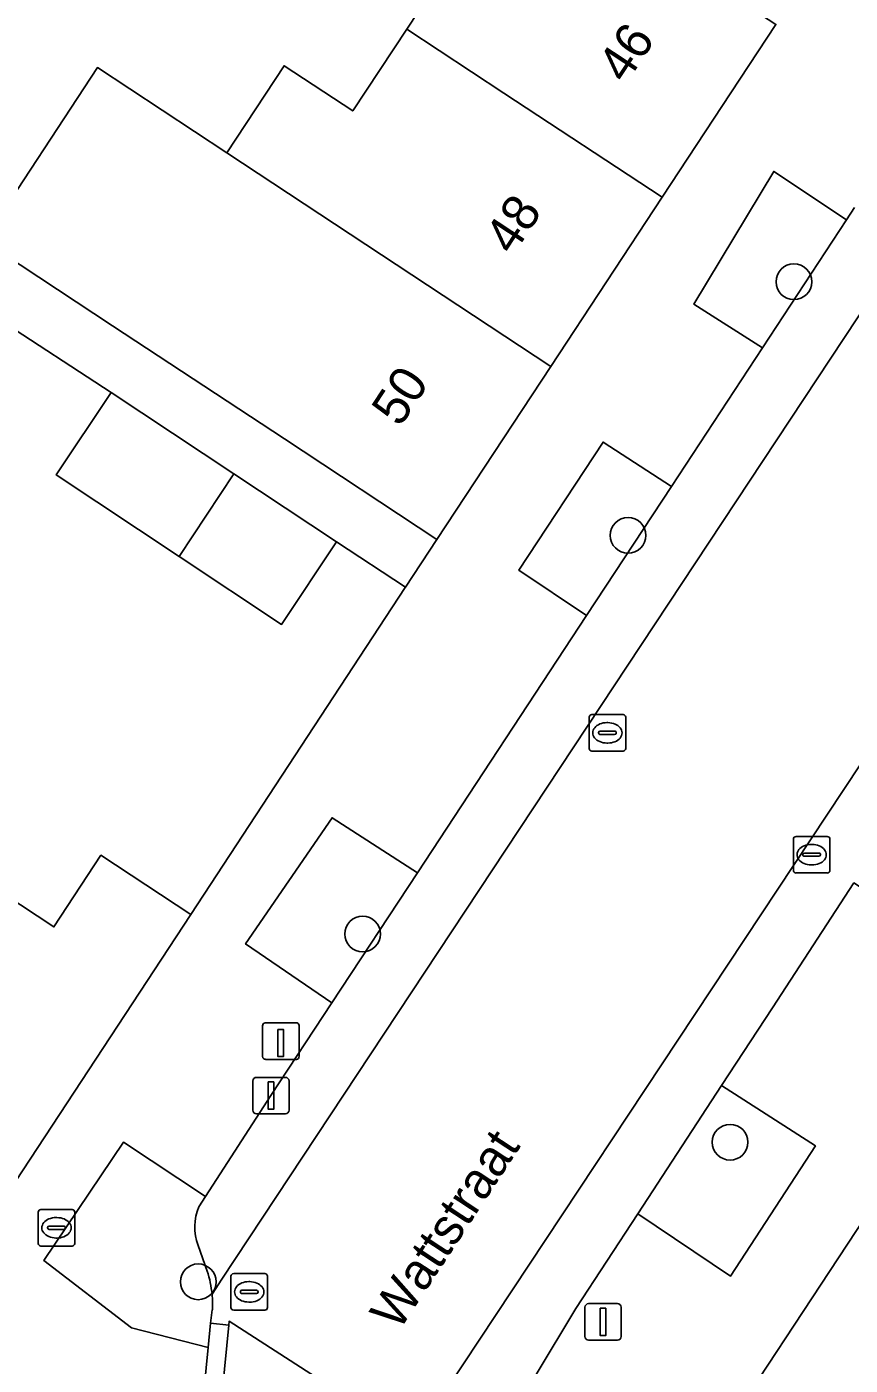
# Model space of a CAD drawing. Extents: x 159279 to 160377, y 384531 to 385888.
# Drawn here: x 159980.73 to 160003.27, y 384808.92 to 384845.55 of the extents above; entities that cross this region are included whole.
import ezdxf

# ---------------------------------------------------------------- set-up
doc = ezdxf.new("R2010")
doc.units = 0
for name, color, linetype in [('IMGEO_Boom', 7, 'Continuous'), ('IMGEO_Brandkraan', 7, 'Continuous'), ('IMGEO_Erf', 7, 'Continuous'), ('IMGEO_Groenvoorziening', 7, 'Continuous'), ('IMGEO_Kolk', 7, 'Continuous'), ('IMGEO_Laadpaal', 7, 'Continuous'), ('IMGEO_Lichtmast', 7, 'Continuous'), ('IMGEO_Muur', 7, 'Continuous'), ('IMGEO_Openbare_ruimte_label', 7, 'Continuous'), ('IMGEO_Pand', 7, 'Continuous'), ('IMGEO_Pand_nummerreeks', 7, 'Continuous'), ('IMGEO_Parkeervlak_open', 7, 'Continuous'), ('IMGEO_Rijbaan_lokaal_open', 7, 'Continuous'), ('IMGEO_Voetpad_open', 7, 'Continuous')]:
    doc.layers.add(name, color=color, linetype=linetype)

msp = doc.modelspace()

# ---------------------------------------------------------------- linework, layer by layer
at = {"layer": 'IMGEO_Boom'}
for centre in [(160001.723, 384838.575), (159997.184, 384831.633), (159989.919, 384820.721), (159999.976, 384815.022), (159985.419, 384811.2)]:
    msp.add_circle(centre, 0.489, dxfattribs=at)
at = {"layer": 'IMGEO_Brandkraan'}
for p, q in [((159981.039, 384812.253), (159981.039, 384813.105)), ((159981.114, 384813.179), (159981.966, 384813.179)), ((159981.527, 384812.959), (159981.552, 384812.959)), ((159982.04, 384813.105), (159982.04, 384812.253)), ((159981.298, 384812.673), (159981.298, 384812.685)), ((159981.736, 384812.636), (159981.338, 384812.636)), ((159981.341, 384812.722), (159981.739, 384812.722)), ((159981.782, 384812.685), (159981.782, 384812.673)), ((159981.966, 384812.179), (159981.114, 384812.179)), ((159981.55, 384812.399), (159981.525, 384812.399))]:
    msp.add_line(p, q, dxfattribs=at)
for points in [[(159981.039, 384812.253), (159981.039, 384813.105)], [(159981.114, 384813.179), (159981.966, 384813.179)], [(159982.04, 384813.105), (159982.04, 384812.253)], [(159981.966, 384812.179), (159981.114, 384812.179)]]:
    msp.add_lwpolyline(points, dxfattribs=at)
for centre, radius, start, end in [((159981.116, 384813.103), 0.0765, 91.552, 178.448), ((159981.116, 384813.103), 0.0765, 91.552, 178.448), ((159981.964, 384813.103), 0.0765, 1.552, 88.448), ((159981.964, 384813.103), 0.0765, 1.552, 88.448), ((159981.338, 384812.682), 0.0403, 85.8775, 175.7526), ((159981.335, 384812.672), 0.0366, 178.938, 274.7102), ((159981.739, 384812.679), 0.043, 264.8664, 352.4533), ((159981.743, 384812.684), 0.0386, 1.7309, 96.639), ((159981.116, 384812.255), 0.0765, 181.552, 268.448), ((159981.116, 384812.255), 0.0765, 181.552, 268.448), ((159981.964, 384812.255), 0.0765, 271.552, 358.448), ((159981.964, 384812.255), 0.0765, 271.552, 358.448)]:
    msp.add_arc(centre, radius, start, end, dxfattribs=at)
for centre, major_axis, ratio, start_param, end_param in [((159981.526, 384812.679), (-0.387, 0.002), 0.722429, 4.712389, 7.853982), ((159981.551, 384812.679), (-0.39, 0.002), 0.717154, 1.570796, 4.712389)]:
    msp.add_ellipse(centre, major_axis=major_axis, ratio=ratio, start_param=start_param, end_param=end_param, dxfattribs=at)
at = {"layer": 'IMGEO_Erf'}
msp.add_lwpolyline([(159992.36, 384851.46), (159980.212, 384859.424), (159977.149, 384854.694), (159975.293, 384851.828), (159972.771, 384853.462), (159971.708, 384851.612), (159976.77, 384848.124), (159973.723, 384843.187), (159979.538, 384839.697), (159982.66, 384844.439), (159986.203, 384842.106), (159987.771, 384844.486), (159989.649, 384843.249), (159991.125, 384845.491), (159992.649, 384847.806), (159990.769, 384849.044)], close=True, dxfattribs=at)
for points in [[(159979.204, 384822.408), (159981.467, 384820.917), (159982.757, 384822.875), (159985.221, 384821.252), (159991.088, 384830.204), (159991.095, 384830.215), (159989.201, 384831.456), (159987.702, 384829.195), (159984.898, 384831.055), (159981.535, 384833.286), (159983.034, 384835.547), (159979.948, 384837.551)], [(160005.241, 384807.545), (160007.96, 384811.666), (160011.647, 384817.255), (160015.335, 384822.844), (160019.082, 384828.524), (160018.792, 384828.716), (160022.471, 384834.292), (160019.155, 384836.479), (159998.831, 384805.608)]]:
    msp.add_lwpolyline(points, dxfattribs=at)
at = {"layer": 'IMGEO_Groenvoorziening'}
for points in [[(160003.165, 384840.27), (160001.171, 384841.594), (159998.989, 384837.961), (160000.864, 384836.768)], [(159998.369, 384832.973), (159996.499, 384834.185), (159994.197, 384830.679), (159996.046, 384829.438)], [(159991.419, 384822.398), (159989.084, 384823.901), (159986.715, 384820.449), (159989.077, 384818.834)], [(159999.745, 384816.574), (159997.448, 384813.057), (159999.99, 384811.357), (160002.313, 384814.919)]]:
    msp.add_lwpolyline(points, close=True, dxfattribs=at)
for points in [[(159985.44, 384813.257), (159985.621, 384813.537), (159983.377, 384815.023), (159981.195, 384811.781), (159983.594, 384809.937), (159985.692, 384809.4), (159985.757, 384810.067), (159985.805, 384810.429)], [(159985.668, 384811.493), (159985.419, 384812.197)]]:
    msp.add_lwpolyline(points, dxfattribs=at)
for centre, radius, start, end in [((159986.693, 384812.702), 1.371, 156.113, 201.617), ((159982.859, 384810.592), 2.95, 5.1775, 17.7892), ((159982.932, 384810.59), 2.878, 356.793, 5.3437)]:
    msp.add_arc(centre, radius, start, end, dxfattribs=at)
at = {"layer": 'IMGEO_Kolk'}
for p, q in [((159996.119, 384825.801), (159996.119, 384826.653)), ((159996.194, 384826.727), (159997.046, 384826.727)), ((159996.607, 384826.507), (159996.632, 384826.507)), ((159997.12, 384826.653), (159997.12, 384825.801)), ((159996.378, 384826.221), (159996.378, 384826.233)), ((159996.816, 384826.184), (159996.418, 384826.184)), ((159996.421, 384826.27), (159996.819, 384826.27)), ((159996.862, 384826.233), (159996.862, 384826.221)), ((159997.046, 384825.727), (159996.194, 384825.727)), ((159996.63, 384825.947), (159996.605, 384825.947)), ((160001.709, 384822.465), (160001.709, 384823.317)), ((160001.784, 384823.391), (160002.636, 384823.391)), ((160002.197, 384823.171), (160002.222, 384823.171)), ((160002.71, 384823.317), (160002.71, 384822.465)), ((160001.968, 384822.885), (160001.968, 384822.897)), ((160002.406, 384822.848), (160002.008, 384822.848)), ((160002.011, 384822.934), (160002.409, 384822.934)), ((160002.452, 384822.897), (160002.452, 384822.885)), ((160002.636, 384822.391), (160001.784, 384822.391)), ((160002.22, 384822.611), (160002.195, 384822.611)), ((159986.39, 384811.425), (159987.242, 384811.425)), ((159986.315, 384810.499), (159986.315, 384811.351)), ((159986.803, 384811.205), (159986.828, 384811.205)), ((159987.316, 384811.351), (159987.316, 384810.499)), ((159986.574, 384810.919), (159986.574, 384810.931)), ((159987.012, 384810.882), (159986.614, 384810.882)), ((159986.617, 384810.968), (159987.015, 384810.968)), ((159986.826, 384810.645), (159986.801, 384810.645)), ((159987.058, 384810.931), (159987.058, 384810.919)), ((159987.242, 384810.425), (159986.39, 384810.425))]:
    msp.add_line(p, q, dxfattribs=at)
for points in [[(159996.119, 384825.801), (159996.119, 384826.653)], [(159996.194, 384826.727), (159997.046, 384826.727)], [(159997.12, 384826.653), (159997.12, 384825.801)], [(159997.046, 384825.727), (159996.194, 384825.727)], [(160001.709, 384822.465), (160001.709, 384823.317)], [(160001.784, 384823.391), (160002.636, 384823.391)], [(160002.71, 384823.317), (160002.71, 384822.465)], [(160002.636, 384822.391), (160001.784, 384822.391)], [(159986.39, 384811.425), (159987.242, 384811.425)], [(159986.315, 384810.499), (159986.315, 384811.351)], [(159987.316, 384811.351), (159987.316, 384810.499)], [(159987.242, 384810.425), (159986.39, 384810.425)]]:
    msp.add_lwpolyline(points, dxfattribs=at)
for centre, radius, start, end in [((159996.196, 384826.651), 0.0765, 91.552, 178.448), ((159996.196, 384826.651), 0.0765, 91.552, 178.448), ((159997.044, 384826.651), 0.0765, 1.552, 88.448), ((159997.044, 384826.651), 0.0765, 1.552, 88.448), ((159996.418, 384826.23), 0.0403, 85.8775, 175.7526), ((159996.415, 384826.22), 0.0366, 178.938, 274.7102), ((159996.819, 384826.227), 0.043, 264.8664, 352.4533), ((159996.823, 384826.232), 0.0386, 1.7309, 96.639), ((159996.196, 384825.803), 0.0765, 181.552, 268.448), ((159996.196, 384825.803), 0.0765, 181.552, 268.448), ((159997.044, 384825.803), 0.0765, 271.552, 358.448), ((159997.044, 384825.803), 0.0765, 271.552, 358.448), ((160001.786, 384823.315), 0.0765, 91.552, 178.448), ((160001.786, 384823.315), 0.0765, 91.552, 178.448), ((160002.634, 384823.315), 0.0765, 1.552, 88.448), ((160002.634, 384823.315), 0.0765, 1.552, 88.448), ((160002.008, 384822.894), 0.0403, 85.8775, 175.7526), ((160002.005, 384822.884), 0.0366, 178.938, 274.7102), ((160002.409, 384822.891), 0.043, 264.8664, 352.4533), ((160002.413, 384822.896), 0.0386, 1.7309, 96.639), ((160001.786, 384822.467), 0.0765, 181.552, 268.448), ((160001.786, 384822.467), 0.0765, 181.552, 268.448), ((160002.634, 384822.467), 0.0765, 271.552, 358.448), ((160002.634, 384822.467), 0.0765, 271.552, 358.448), ((159986.392, 384811.349), 0.0765, 91.552, 178.448), ((159986.392, 384811.349), 0.0765, 91.552, 178.448), ((159987.24, 384811.349), 0.0765, 1.552, 88.448), ((159987.24, 384811.349), 0.0765, 1.552, 88.448), ((159986.614, 384810.928), 0.0403, 85.8775, 175.7526), ((159986.611, 384810.918), 0.0366, 178.938, 274.7102), ((159987.015, 384810.925), 0.043, 264.8664, 352.4533), ((159987.019, 384810.93), 0.0386, 1.7309, 96.639), ((159986.392, 384810.501), 0.0765, 181.552, 268.448), ((159986.392, 384810.501), 0.0765, 181.552, 268.448), ((159987.24, 384810.501), 0.0765, 271.552, 358.448), ((159987.24, 384810.501), 0.0765, 271.552, 358.448)]:
    msp.add_arc(centre, radius, start, end, dxfattribs=at)
for centre, major_axis, ratio, start_param, end_param in [((159996.606, 384826.227), (-0.387, 0.002), 0.722429, 4.712389, 7.853982), ((159996.631, 384826.227), (-0.39, 0.002), 0.717154, 1.570796, 4.712389), ((160002.196, 384822.891), (-0.387, 0.002), 0.722429, 4.712389, 7.853982), ((160002.221, 384822.891), (-0.39, 0.002), 0.717154, 1.570796, 4.712389), ((159986.802, 384810.925), (-0.387, 0.002), 0.722429, 4.712389, 7.853982), ((159986.827, 384810.925), (-0.39, 0.002), 0.717154, 1.570796, 4.712389)]:
    msp.add_ellipse(centre, major_axis=major_axis, ratio=ratio, start_param=start_param, end_param=end_param, dxfattribs=at)
at = {"layer": 'IMGEO_Laadpaal'}
for p, q in [((159987.181, 384818.206), (159987.181, 384817.365)), ((159987.181, 384818.206), (159987.181, 384817.365)), ((159988.097, 384818.29), (159987.256, 384818.29)), ((159988.097, 384818.29), (159987.256, 384818.29)), ((159988.181, 384817.374), (159988.181, 384818.215)), ((159988.181, 384817.374), (159988.181, 384818.215)), ((159987.265, 384817.29), (159988.106, 384817.29)), ((159987.265, 384817.29), (159988.106, 384817.29))]:
    msp.add_line(p, q, dxfattribs=at)
msp.add_lwpolyline([(159987.596, 384818.103), (159987.756, 384818.103), (159987.756, 384817.37), (159987.596, 384817.37), (159987.596, 384818.103)], dxfattribs=at)
for centre, start, end in [((159987.259, 384818.212), 92.4484, 184.2845), ((159987.259, 384818.212), 92.4484, 184.2845), ((159988.103, 384818.212), 2.4484, 94.2845), ((159988.103, 384818.212), 2.4484, 94.2845), ((159987.259, 384817.368), 182.4484, 274.2845), ((159987.259, 384817.368), 182.4484, 274.2845), ((159988.103, 384817.368), 272.4484, 4.2845), ((159988.103, 384817.368), 272.4484, 4.2845)]:
    msp.add_arc(centre, 0.0779, start, end, dxfattribs=at)
at = {"layer": 'IMGEO_Lichtmast'}
for p, q in [((159986.915, 384815.897), (159986.915, 384816.697)), ((159986.915, 384816.697), (159986.915, 384815.897)), ((159987.015, 384816.797), (159987.805, 384816.797)), ((159987.805, 384816.797), (159987.015, 384816.797)), ((159987.905, 384816.697), (159987.905, 384815.897)), ((159987.905, 384815.897), (159987.905, 384816.697)), ((159987.805, 384815.797), (159987.015, 384815.797)), ((159987.015, 384815.797), (159987.805, 384815.797)), ((159996.004, 384809.703), (159996.004, 384810.503)), ((159996.004, 384810.503), (159996.004, 384809.703)), ((159996.104, 384810.603), (159996.894, 384810.603)), ((159996.894, 384810.603), (159996.104, 384810.603)), ((159996.994, 384810.503), (159996.994, 384809.703)), ((159996.994, 384809.703), (159996.994, 384810.503)), ((159996.894, 384809.603), (159996.104, 384809.603)), ((159996.104, 384809.603), (159996.894, 384809.603))]:
    msp.add_line(p, q, dxfattribs=at)
for points in [[(159987.335, 384816.672), (159987.485, 384816.672), (159987.485, 384815.922), (159987.335, 384815.922), (159987.335, 384816.672)], [(159996.424, 384810.478), (159996.574, 384810.478), (159996.574, 384809.728), (159996.424, 384809.728), (159996.424, 384810.478)]]:
    msp.add_lwpolyline(points, dxfattribs=at)
for centre, start, end in [((159987.015, 384816.697), 90, 180), ((159987.015, 384816.697), 90, 180), ((159987.805, 384816.697), 0, 90), ((159987.805, 384816.697), 360, 90), ((159987.015, 384815.897), 180, 270), ((159987.015, 384815.897), 180, 270), ((159987.805, 384815.897), 270, 0), ((159987.805, 384815.897), 270, 0), ((159996.104, 384810.503), 90, 180), ((159996.104, 384810.503), 90, 180), ((159996.894, 384810.503), 0, 90), ((159996.894, 384810.503), 360, 90), ((159996.104, 384809.703), 180, 270), ((159996.104, 384809.703), 180, 270), ((159996.894, 384809.703), 270, 0), ((159996.894, 384809.703), 270, 0)]:
    msp.add_arc(centre, 0.1, start, end, dxfattribs=at)
at = {"layer": 'IMGEO_Muur'}
msp.add_lwpolyline([(159985.221, 384821.252), (159991.088, 384830.204)], dxfattribs=at)
at = {"layer": 'IMGEO_Pand'}
for points in [[(160000, 384843.746), (160001.233, 384845.618), (160000, 384846.43), (159996.903, 384848.469), (159992.36, 384851.46), (159990.769, 384849.044), (159992.649, 384847.806), (159991.125, 384845.491), (159993.785, 384843.74), (159998.118, 384840.887)], [(159998.118, 384840.887), (159993.785, 384843.74), (159991.125, 384845.491), (159989.649, 384843.249), (159987.771, 384844.486), (159986.203, 384842.106), (159995.067, 384836.253)], [(159995.067, 384836.253), (159986.203, 384842.106), (159982.66, 384844.439), (159979.538, 384839.697), (159983.076, 384837.367), (159987.777, 384834.272), (159991.952, 384831.522)], [(159986.39, 384833.32), (159983.034, 384835.547), (159981.535, 384833.286), (159984.898, 384831.055)], [(159984.898, 384831.055), (159987.702, 384829.195), (159989.201, 384831.456), (159986.39, 384833.32)], [(159985.221, 384821.252), (159982.757, 384822.875), (159981.467, 384820.917), (159979.204, 384822.408), (159974.685, 384815.546), (159974.797, 384815.472), (159979.412, 384812.432)]]:
    msp.add_lwpolyline(points, close=True, dxfattribs=at)
at = {"layer": 'IMGEO_Parkeervlak_open'}
for points in [[(159985.797, 384810.858), (159986.069, 384811.27), (160006.068, 384841.522)], [(160003.386, 384840.606), (160003.165, 384840.27), (160000.864, 384836.768), (159998.369, 384832.973), (159996.046, 384829.438), (159991.419, 384822.398), (159989.077, 384818.834), (159987.41, 384816.297), (159985.621, 384813.537), (159985.44, 384813.257)], [(160012.164, 384838.368), (159991.303, 384806.873), (159990.724, 384805.976)], [(159993.894, 384807.378), (159994.661, 384808.649), (159994.67, 384808.665), (159995.757, 384810.467), (159997.448, 384813.057), (159999.745, 384816.574), (160001.134, 384818.701), (160003.366, 384822.119)], [(159985.419, 384812.197), (159985.668, 384811.493)]]:
    msp.add_lwpolyline(points, dxfattribs=at)
for centre, radius, start, end in [((159986.693, 384812.702), 1.371, 156.113, 201.617), ((159982.859, 384810.592), 2.95, 5.1775, 17.7892)]:
    msp.add_arc(centre, radius, start, end, dxfattribs=at)
at = {"layer": 'IMGEO_Rijbaan_lokaal_open'}
for points in [[(160020.009, 384857.956), (160021.745, 384860.606), (160016.095, 384864.483), (160015.549, 384862.896), (160015.014, 384861.38), (160010.465, 384848.49), (160009.126, 384846.216), (160008.936, 384845.893), (160008.839, 384845.728), (160006.493, 384842.166), (160006.412, 384842.044), (160006.068, 384841.522), (159986.069, 384811.27), (159985.797, 384810.858)], [(159985.805, 384810.429), (159985.757, 384810.067), (159986.254, 384810.018), (159986.263, 384810.122), (159991.303, 384806.873), (160012.164, 384838.368)], [(159990.724, 384805.976), (159991.303, 384806.873), (159986.263, 384810.122), (159986.254, 384810.018), (159985.318, 384800.469), (159989.688, 384799.82), (159990.179, 384802.974), (159990.285, 384803.857), (159990.392, 384805.329)]]:
    msp.add_lwpolyline(points, dxfattribs=at)
msp.add_arc((159982.932, 384810.59), 2.878, 356.793, 5.3437, dxfattribs=at)
at = {"layer": 'IMGEO_Voetpad_open'}
for points in [[(160001.233, 384845.618), (160000, 384843.746), (159998.118, 384840.887), (159995.067, 384836.253), (159991.952, 384831.522), (159991.095, 384830.215), (159991.088, 384830.204), (159985.221, 384821.252), (159979.412, 384812.432)], [(159989.077, 384818.834), (159986.715, 384820.449), (159989.084, 384823.901), (159991.419, 384822.398), (159996.046, 384829.438), (159994.197, 384830.679), (159996.499, 384834.185), (159998.369, 384832.973), (160000.864, 384836.768), (159998.989, 384837.961), (160001.171, 384841.594), (160003.165, 384840.27), (160003.386, 384840.606)], [(159979.948, 384837.551), (159983.034, 384835.547), (159986.39, 384833.32), (159989.201, 384831.456), (159991.095, 384830.215), (159991.952, 384831.522), (159987.777, 384834.272), (159983.076, 384837.367), (159979.538, 384839.697)], [(160012.2, 384835.649), (160012.023, 384835.378), (160011.229, 384834.161), (160013.855, 384832.505), (160011.428, 384828.856), (160008.783, 384830.415), (160005.666, 384825.641), (160008.123, 384823.98), (160005.906, 384820.435), (160003.366, 384822.119), (160001.134, 384818.701), (159999.745, 384816.574), (160002.313, 384814.919), (159999.99, 384811.357), (159997.448, 384813.057), (159995.757, 384810.467), (159994.67, 384808.665), (159997.055, 384806.913), (159998.831, 384805.608), (160019.155, 384836.479)], [(159984.8, 384800.306), (159985.692, 384809.4), (159983.594, 384809.937), (159981.195, 384811.781), (159983.377, 384815.023), (159985.621, 384813.537), (159987.41, 384816.297), (159989.077, 384818.834)]]:
    msp.add_lwpolyline(points, dxfattribs=at)
msp.add_lwpolyline([(159986.254, 384810.018), (159985.757, 384810.067), (159985.692, 384809.4), (159984.8, 384800.306), (159985.298, 384800.257), (159985.318, 384800.469)], close=True, dxfattribs=at)

# ---------------------------------------------------------------- texts
at = {"layer": 'IMGEO_Openbare_ruimte_label'}
msp.add_text('Wattstraat', height=1, rotation=56.7072, dxfattribs=at).set_placement((159990.909, 384809.825))
at = {"layer": 'IMGEO_Pand_nummerreeks'}
for s, p in [('46', (159997.127, 384843.964)), ('48', (159994.035, 384839.268)), ('50', (159990.942, 384834.569))]:
    msp.add_text(s, height=1, rotation=56.6385, dxfattribs=at).set_placement(p)

doc.saveas('drawing.dxf')
